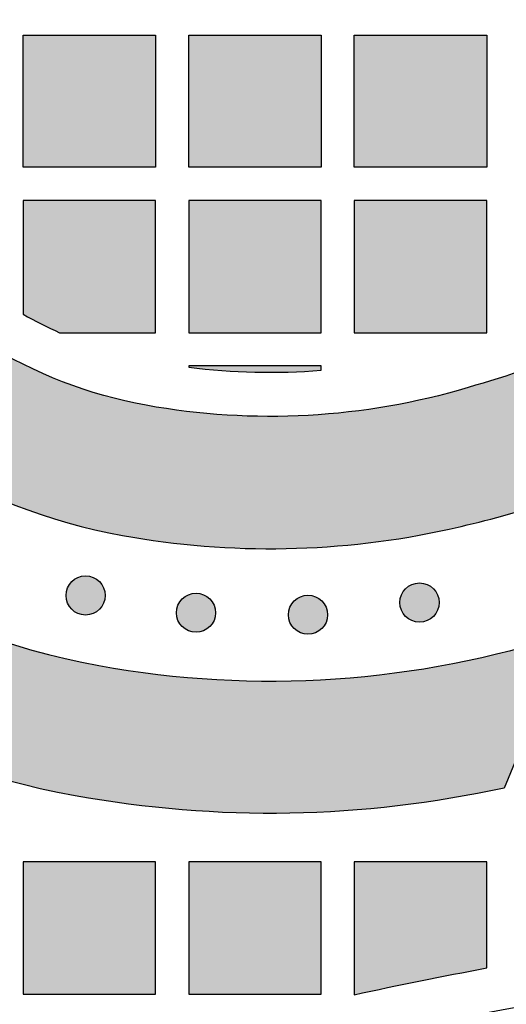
# Model space of a CAD drawing. Header units: millimetres. Extents: x -3873 to -97, y 912 to 4165.
# Tile 365 of 725: x -3447 to -3403, y 1863 to 1953. Entities that reach past the tile are written whole.
import ezdxf

# ---------------------------------------------------------------- set-up
doc = ezdxf.new("R2010")
doc.units = ezdxf.units.MM
doc.layers.add('pattern', color=7, linetype='Continuous', true_color=0x000000)

msp = doc.modelspace()

# ---------------------------------------------------------------- hatches: boundary and pattern name
at = {"layer": 'pattern'}
for points in [[(-3470.042, 1962.6), (-3480.963, 1971.251), (-3481.234, 1969.852), (-3481.471, 1968.439), (-3481.672, 1967.014), (-3481.837, 1965.578), (-3481.965, 1964.132), (-3482.056, 1962.678), (-3482.109, 1961.216), (-3482.124, 1959.75), (-3482.1, 1958.279), (-3482.038, 1956.805), (-3481.936, 1955.331), (-3481.795, 1953.858), (-3481.615, 1952.386), (-3481.395, 1950.919), (-3481.136, 1949.456), (-3480.839, 1948.001), (-3480.503, 1946.554), (-3480.128, 1945.117), (-3479.716, 1943.691), (-3479.267, 1942.278), (-3478.781, 1940.88), (-3478.259, 1939.498), (-3477.702, 1938.132), (-3477.11, 1936.785), (-3476.485, 1935.458), (-3475.828, 1934.152), (-3475.139, 1932.868), (-3474.42, 1931.607), (-3473.671, 1930.37), (-3472.894, 1929.159), (-3472.09, 1927.973), (-3471.26, 1926.814), (-3470.516, 1925.827), (-3469.745, 1924.852), (-3468.949, 1923.892), (-3468.128, 1922.947), (-3467.282, 1922.019), (-3466.412, 1921.108), (-3465.518, 1920.216), (-3464.601, 1919.342), (-3463.661, 1918.489), (-3462.699, 1917.657), (-3461.716, 1916.846), (-3460.713, 1916.058), (-3459.689, 1915.293), (-3458.647, 1914.552), (-3457.587, 1913.836), (-3456.51, 1913.145), (-3455.417, 1912.481), (-3454.308, 1911.842), (-3453.185, 1911.231), (-3452.049, 1910.648), (-3450.9, 1910.092), (-3449.74, 1909.565), (-3448.57, 1909.066), (-3447.391, 1908.596), (-3446.203, 1908.155), (-3445.009, 1907.744), (-3443.809, 1907.362), (-3442.603, 1907.009), (-3441.394, 1906.686), (-3440.182, 1906.392), (-3438.968, 1906.127), (-3437.754, 1905.892), (-3435.927, 1905.583), (-3434.088, 1905.319), (-3432.241, 1905.1), (-3430.385, 1904.928), (-3428.524, 1904.801), (-3426.658, 1904.721), (-3424.79, 1904.687), (-3422.92, 1904.7), (-3421.052, 1904.76), (-3419.186, 1904.867), (-3417.325, 1905.02), (-3415.47, 1905.219), (-3413.623, 1905.464), (-3411.785, 1905.754), (-3409.958, 1906.09), (-3408.145, 1906.47), (-3405.991, 1906.973), (-3403.847, 1907.523), (-3401.714, 1908.12), (-3399.595, 1908.762), (-3397.489, 1909.45), (-3395.4, 1910.182), (-3393.327, 1910.96), (-3391.273, 1911.781), (-3384.967, 1927.022), (-3390.254, 1924.87), (-3395.601, 1922.865), (-3401.002, 1921.008), (-3406.449, 1919.302), (-3408.209, 1918.805), (-3409.987, 1918.358), (-3411.782, 1917.963), (-3413.592, 1917.62), (-3415.415, 1917.33), (-3417.248, 1917.093), (-3419.088, 1916.91), (-3420.934, 1916.781), (-3422.783, 1916.706), (-3424.632, 1916.687), (-3426.48, 1916.721), (-3428.323, 1916.81), (-3430.16, 1916.953), (-3431.988, 1917.149), (-3433.804, 1917.398), (-3435.607, 1917.698), (-3436.549, 1917.881), (-3437.491, 1918.086), (-3438.431, 1918.314), (-3439.369, 1918.565), (-3440.303, 1918.838), (-3441.234, 1919.135), (-3442.161, 1919.454), (-3443.082, 1919.796), (-3443.996, 1920.16), (-3444.904, 1920.547), (-3445.803, 1920.956), (-3446.694, 1921.387), (-3447.575, 1921.839), (-3448.446, 1922.313), (-3449.306, 1922.808), (-3450.154, 1923.324), (-3450.99, 1923.86), (-3451.812, 1924.415), (-3452.62, 1924.989), (-3453.414, 1925.583), (-3454.192, 1926.194), (-3454.954, 1926.823), (-3455.7, 1927.468), (-3456.429, 1928.13), (-3457.14, 1928.807), (-3457.834, 1929.5), (-3458.509, 1930.206), (-3459.165, 1930.926), (-3459.802, 1931.659), (-3460.419, 1932.403), (-3461.017, 1933.159), (-3461.594, 1933.925), (-3462.14, 1934.685), (-3462.672, 1935.459), (-3463.189, 1936.247), (-3463.691, 1937.048), (-3464.176, 1937.862), (-3464.645, 1938.689), (-3465.097, 1939.527), (-3465.532, 1940.377), (-3465.948, 1941.238), (-3466.347, 1942.109), (-3466.727, 1942.99), (-3467.088, 1943.881), (-3467.43, 1944.779), (-3467.752, 1945.686), (-3468.054, 1946.6), (-3468.336, 1947.521), (-3468.598, 1948.447), (-3468.84, 1949.379), (-3469.061, 1950.316), (-3469.261, 1951.256), (-3469.44, 1952.2), (-3469.599, 1953.146), (-3469.736, 1954.095), (-3469.853, 1955.044), (-3469.949, 1955.994), (-3470.024, 1956.943), (-3470.078, 1957.892), (-3470.111, 1958.839), (-3470.124, 1959.785), (-3470.117, 1960.727), (-3470.09, 1961.666)], [(-3505.267, 1950.716), (-3505.077, 1951.372), (-3504.875, 1952.027), (-3504.661, 1952.679), (-3504.434, 1953.329), (-3504.194, 1953.975), (-3503.942, 1954.618), (-3503.678, 1955.258), (-3503.402, 1955.893), (-3503.113, 1956.525), (-3502.812, 1957.151), (-3502.499, 1957.772), (-3502.175, 1958.388), (-3501.838, 1958.999), (-3501.49, 1959.603), (-3501.131, 1960.2), (-3500.761, 1960.791), (-3500.379, 1961.375), (-3499.987, 1961.952), (-3499.584, 1962.521), (-3499.171, 1963.082), (-3498.748, 1963.635), (-3498.315, 1964.179), (-3497.872, 1964.714), (-3497.42, 1965.241), (-3496.958, 1965.758), (-3496.488, 1966.266), (-3496.01, 1966.764), (-3495.523, 1967.253), (-3495.028, 1967.731), (-3494.526, 1968.199), (-3494.017, 1968.657), (-3493.5, 1969.104), (-3493.697, 1967.519), (-3493.858, 1965.924), (-3493.982, 1964.319), (-3494.067, 1962.705), (-3494.114, 1961.084), (-3494.123, 1959.457), (-3494.092, 1957.826), (-3494.022, 1956.192), (-3493.912, 1954.556), (-3493.763, 1952.919), (-3493.573, 1951.284), (-3493.344, 1949.652), (-3493.074, 1948.024), (-3492.765, 1946.401), (-3492.416, 1944.785), (-3492.028, 1943.178), (-3491.6, 1941.581), (-3491.134, 1939.995), (-3490.63, 1938.422), (-3490.089, 1936.863), (-3489.51, 1935.32), (-3488.895, 1933.793), (-3488.244, 1932.284), (-3487.558, 1930.795), (-3486.838, 1929.326), (-3486.085, 1927.878), (-3485.3, 1926.453), (-3484.484, 1925.052), (-3483.637, 1923.676), (-3482.761, 1922.325), (-3481.857, 1921.001), (-3480.927, 1919.704), (-3480.015, 1918.494), (-3479.072, 1917.301), (-3478.097, 1916.125), (-3477.091, 1914.969), (-3476.056, 1913.832), (-3474.99, 1912.717), (-3473.895, 1911.624), (-3472.772, 1910.555), (-3471.621, 1909.51), (-3470.444, 1908.49), (-3469.24, 1907.498), (-3468.012, 1906.533), (-3466.759, 1905.596), (-3465.483, 1904.689), (-3464.185, 1903.813), (-3462.866, 1902.967), (-3461.527, 1902.153), (-3460.17, 1901.371), (-3458.795, 1900.623), (-3457.403, 1899.909), (-3455.997, 1899.228), (-3454.577, 1898.582), (-3453.144, 1897.972), (-3451.7, 1897.396), (-3450.246, 1896.857), (-3448.784, 1896.353), (-3447.314, 1895.885), (-3445.838, 1895.453), (-3444.357, 1895.057), (-3442.873, 1894.697), (-3441.387, 1894.373), (-3439.9, 1894.085), (-3437.269, 1893.649), (-3434.616, 1893.292), (-3431.946, 1893.016), (-3429.262, 1892.823), (-3426.568, 1892.714), (-3423.868, 1892.688), (-3421.166, 1892.746), (-3418.466, 1892.888), (-3415.771, 1893.114), (-3413.087, 1893.424), (-3410.415, 1893.817), (-3407.761, 1894.292), (-3405.129, 1894.849), (-3402.521, 1895.485), (-3399.941, 1896.199), (-3397.393, 1896.989), (-3403.187, 1882.986), (-3405.569, 1882.494), (-3407.967, 1882.059), (-3410.379, 1881.683), (-3412.804, 1881.367), (-3415.239, 1881.11), (-3417.682, 1880.913), (-3420.13, 1880.778), (-3422.582, 1880.702), (-3425.035, 1880.688), (-3427.486, 1880.735), (-3429.935, 1880.842), (-3432.377, 1881.01), (-3434.812, 1881.238), (-3437.236, 1881.526), (-3439.649, 1881.873), (-3442.046, 1882.279), (-3443.481, 1882.554), (-3444.918, 1882.857), (-3446.358, 1883.19), (-3447.8, 1883.553), (-3449.243, 1883.945), (-3450.685, 1884.367), (-3452.127, 1884.82), (-3453.567, 1885.304), (-3455.004, 1885.818), (-3456.438, 1886.363), (-3457.867, 1886.939), (-3459.29, 1887.546), (-3460.707, 1888.184), (-3462.116, 1888.853), (-3463.517, 1889.553), (-3464.909, 1890.284), (-3466.289, 1891.046), (-3467.659, 1891.838), (-3469.016, 1892.66), (-3470.36, 1893.513), (-3471.689, 1894.395), (-3473.003, 1895.306), (-3474.301, 1896.247), (-3475.581, 1897.216), (-3476.843, 1898.213), (-3478.086, 1899.238), (-3479.309, 1900.289), (-3480.511, 1901.368), (-3481.692, 1902.472), (-3482.85, 1903.601), (-3483.984, 1904.754), (-3485.095, 1905.931), (-3486.18, 1907.132), (-3487.24, 1908.354), (-3488.274, 1909.597), (-3489.281, 1910.862), (-3490.261, 1912.145), (-3491.213, 1913.448), (-3492.136, 1914.768), (-3493.03, 1916.105), (-3493.895, 1917.458), (-3494.73, 1918.826), (-3495.534, 1920.208), (-3496.309, 1921.603), (-3497.052, 1923.01), (-3497.764, 1924.428), (-3498.446, 1925.855), (-3499.096, 1927.292), (-3499.714, 1928.737), (-3500.301, 1930.189), (-3500.856, 1931.647), (-3501.38, 1933.11), (-3501.873, 1934.577), (-3502.334, 1936.047), (-3502.764, 1937.519), (-3503.163, 1938.993), (-3503.531, 1940.466), (-3503.868, 1941.939), (-3504.175, 1943.411), (-3504.452, 1944.88), (-3504.699, 1946.346), (-3504.917, 1947.808), (-3505.106, 1949.265)], [(-3446.754, 1951.278), (-3434.754, 1951.278), (-3434.754, 1939.279), (-3446.754, 1939.279)], [(-3431.754, 1951.278), (-3419.754, 1951.278), (-3419.754, 1939.279), (-3431.754, 1939.279)], [(-3416.754, 1951.278), (-3404.754, 1951.278), (-3404.754, 1939.279), (-3416.754, 1939.279)], [(-3446.754, 1925.952), (-3445.944, 1925.503), (-3445.124, 1925.074), (-3444.293, 1924.666), (-3443.452, 1924.279), (-3434.754, 1924.279), (-3434.754, 1936.278), (-3446.754, 1936.278)], [(-3431.754, 1936.278), (-3431.754, 1924.279), (-3419.754, 1924.279), (-3419.754, 1936.278)], [(-3416.754, 1936.278), (-3416.754, 1924.279), (-3404.754, 1924.279), (-3404.754, 1936.278)], [(-3431.754, 1921.15), (-3430.262, 1920.981), (-3428.765, 1920.85), (-3427.265, 1920.757), (-3425.761, 1920.702), (-3424.257, 1920.686), (-3422.754, 1920.709), (-3421.252, 1920.769), (-3419.754, 1920.868), (-3419.754, 1921.278), (-3431.754, 1921.278)], [(-3439.846, 1901.702), (-3439.874, 1901.73), (-3439.903, 1901.757), (-3439.933, 1901.784), (-3439.964, 1901.81), (-3439.996, 1901.836), (-3440.028, 1901.861), (-3440.061, 1901.886), (-3440.096, 1901.91), (-3440.13, 1901.933), (-3440.166, 1901.956), (-3440.203, 1901.978), (-3440.24, 1901.999), (-3440.278, 1902.02), (-3440.317, 1902.039), (-3440.356, 1902.058), (-3440.396, 1902.076), (-3440.437, 1902.093), (-3440.478, 1902.109), (-3440.52, 1902.124), (-3440.563, 1902.138), (-3440.606, 1902.152), (-3440.649, 1902.164), (-3440.693, 1902.175), (-3440.737, 1902.184), (-3440.782, 1902.193), (-3440.827, 1902.201), (-3440.872, 1902.207), (-3440.918, 1902.213), (-3440.963, 1902.217), (-3441.009, 1902.22), (-3441.055, 1902.221), (-3441.101, 1902.222), (-3441.147, 1902.221), (-3441.193, 1902.22), (-3441.239, 1902.217), (-3441.284, 1902.213), (-3441.33, 1902.207), (-3441.375, 1902.201), (-3441.42, 1902.193), (-3441.464, 1902.184), (-3441.509, 1902.175), (-3441.553, 1902.164), (-3441.596, 1902.152), (-3441.639, 1902.138), (-3441.682, 1902.124), (-3441.724, 1902.109), (-3441.765, 1902.093), (-3441.806, 1902.076), (-3441.846, 1902.058), (-3441.885, 1902.039), (-3441.924, 1902.02), (-3441.962, 1901.999), (-3441.999, 1901.978), (-3442.036, 1901.956), (-3442.071, 1901.933), (-3442.106, 1901.91), (-3442.14, 1901.886), (-3442.174, 1901.861), (-3442.206, 1901.836), (-3442.238, 1901.81), (-3442.268, 1901.784), (-3442.298, 1901.757), (-3442.327, 1901.73), (-3442.356, 1901.702), (-3442.383, 1901.674), (-3442.41, 1901.645), (-3442.437, 1901.615), (-3442.463, 1901.585), (-3442.489, 1901.553), (-3442.514, 1901.521), (-3442.539, 1901.487), (-3442.563, 1901.453), (-3442.586, 1901.418), (-3442.609, 1901.382), (-3442.631, 1901.346), (-3442.652, 1901.309), (-3442.673, 1901.271), (-3442.692, 1901.232), (-3442.711, 1901.193), (-3442.729, 1901.152), (-3442.746, 1901.112), (-3442.762, 1901.07), (-3442.778, 1901.028), (-3442.792, 1900.986), (-3442.805, 1900.943), (-3442.817, 1900.9), (-3442.828, 1900.856), (-3442.838, 1900.811), (-3442.846, 1900.767), (-3442.854, 1900.722), (-3442.86, 1900.676), (-3442.866, 1900.631), (-3442.87, 1900.585), (-3442.873, 1900.54), (-3442.875, 1900.494), (-3442.875, 1900.448), (-3442.875, 1900.402), (-3442.873, 1900.356), (-3442.87, 1900.31), (-3442.866, 1900.265), (-3442.86, 1900.219), (-3442.854, 1900.174), (-3442.846, 1900.129), (-3442.838, 1900.084), (-3442.828, 1900.04), (-3442.817, 1899.996), (-3442.805, 1899.953), (-3442.792, 1899.91), (-3442.778, 1899.867), (-3442.762, 1899.825), (-3442.746, 1899.784), (-3442.729, 1899.743), (-3442.711, 1899.703), (-3442.692, 1899.664), (-3442.673, 1899.625), (-3442.652, 1899.587), (-3442.631, 1899.55), (-3442.609, 1899.513), (-3442.586, 1899.477), (-3442.563, 1899.442), (-3442.539, 1899.408), (-3442.514, 1899.375), (-3442.489, 1899.343), (-3442.463, 1899.311), (-3442.437, 1899.28), (-3442.41, 1899.25), (-3442.383, 1899.221), (-3442.356, 1899.193), (-3442.327, 1899.166), (-3442.298, 1899.138), (-3442.268, 1899.112), (-3442.238, 1899.085), (-3442.206, 1899.06), (-3442.174, 1899.034), (-3442.14, 1899.01), (-3442.106, 1898.986), (-3442.071, 1898.962), (-3442.036, 1898.94), (-3441.999, 1898.918), (-3441.962, 1898.896), (-3441.924, 1898.876), (-3441.885, 1898.856), (-3441.846, 1898.837), (-3441.806, 1898.819), (-3441.765, 1898.802), (-3441.724, 1898.786), (-3441.682, 1898.771), (-3441.639, 1898.757), (-3441.596, 1898.744), (-3441.553, 1898.732), (-3441.509, 1898.721), (-3441.464, 1898.711), (-3441.42, 1898.702), (-3441.375, 1898.695), (-3441.33, 1898.688), (-3441.284, 1898.683), (-3441.239, 1898.679), (-3441.193, 1898.676), (-3441.147, 1898.674), (-3441.101, 1898.673), (-3441.055, 1898.674), (-3441.009, 1898.676), (-3440.963, 1898.679), (-3440.918, 1898.683), (-3440.872, 1898.688), (-3440.827, 1898.695), (-3440.782, 1898.702), (-3440.737, 1898.711), (-3440.693, 1898.721), (-3440.649, 1898.732), (-3440.606, 1898.744), (-3440.563, 1898.757), (-3440.52, 1898.771), (-3440.478, 1898.786), (-3440.437, 1898.802), (-3440.396, 1898.819), (-3440.356, 1898.837), (-3440.317, 1898.856), (-3440.278, 1898.876), (-3440.24, 1898.896), (-3440.203, 1898.918), (-3440.166, 1898.94), (-3440.13, 1898.962), (-3440.096, 1898.986), (-3440.061, 1899.01), (-3440.028, 1899.034), (-3439.996, 1899.06), (-3439.964, 1899.085), (-3439.933, 1899.112), (-3439.903, 1899.138), (-3439.874, 1899.166), (-3439.846, 1899.193), (-3439.819, 1899.221), (-3439.792, 1899.25), (-3439.765, 1899.28), (-3439.739, 1899.311), (-3439.713, 1899.343), (-3439.688, 1899.375), (-3439.663, 1899.408), (-3439.639, 1899.442), (-3439.616, 1899.477), (-3439.593, 1899.513), (-3439.571, 1899.55), (-3439.55, 1899.587), (-3439.529, 1899.625), (-3439.509, 1899.664), (-3439.491, 1899.703), (-3439.473, 1899.743), (-3439.456, 1899.784), (-3439.439, 1899.825), (-3439.424, 1899.867), (-3439.41, 1899.91), (-3439.397, 1899.953), (-3439.385, 1899.996), (-3439.374, 1900.04), (-3439.364, 1900.084), (-3439.356, 1900.129), (-3439.348, 1900.174), (-3439.341, 1900.219), (-3439.336, 1900.265), (-3439.332, 1900.31), (-3439.329, 1900.356), (-3439.327, 1900.402), (-3439.327, 1900.448), (-3439.327, 1900.494), (-3439.329, 1900.54), (-3439.332, 1900.585), (-3439.336, 1900.631), (-3439.341, 1900.676), (-3439.348, 1900.722), (-3439.356, 1900.767), (-3439.364, 1900.811), (-3439.374, 1900.856), (-3439.385, 1900.9), (-3439.397, 1900.943), (-3439.41, 1900.986), (-3439.424, 1901.028), (-3439.439, 1901.07), (-3439.456, 1901.112), (-3439.473, 1901.152), (-3439.491, 1901.193), (-3439.509, 1901.232), (-3439.529, 1901.271), (-3439.55, 1901.309), (-3439.571, 1901.346), (-3439.593, 1901.382), (-3439.616, 1901.418), (-3439.639, 1901.453), (-3439.663, 1901.487), (-3439.688, 1901.521), (-3439.713, 1901.553), (-3439.739, 1901.585), (-3439.765, 1901.615), (-3439.792, 1901.645), (-3439.819, 1901.674)], [(-3409.591, 1901.06), (-3409.619, 1901.088), (-3409.648, 1901.115), (-3409.678, 1901.142), (-3409.709, 1901.168), (-3409.741, 1901.194), (-3409.773, 1901.219), (-3409.806, 1901.243), (-3409.84, 1901.267), (-3409.875, 1901.291), (-3409.911, 1901.314), (-3409.948, 1901.336), (-3409.985, 1901.357), (-3410.023, 1901.377), (-3410.062, 1901.397), (-3410.101, 1901.416), (-3410.141, 1901.434), (-3410.182, 1901.451), (-3410.223, 1901.467), (-3410.265, 1901.482), (-3410.308, 1901.496), (-3410.351, 1901.509), (-3410.394, 1901.521), (-3410.438, 1901.532), (-3410.482, 1901.542), (-3410.527, 1901.551), (-3410.572, 1901.559), (-3410.617, 1901.565), (-3410.663, 1901.57), (-3410.708, 1901.574), (-3410.754, 1901.577), (-3410.8, 1901.579), (-3410.846, 1901.58), (-3410.892, 1901.579), (-3410.938, 1901.577), (-3410.983, 1901.574), (-3411.029, 1901.57), (-3411.075, 1901.565), (-3411.12, 1901.559), (-3411.165, 1901.551), (-3411.209, 1901.542), (-3411.254, 1901.532), (-3411.298, 1901.521), (-3411.341, 1901.509), (-3411.384, 1901.496), (-3411.427, 1901.482), (-3411.468, 1901.467), (-3411.51, 1901.451), (-3411.551, 1901.434), (-3411.591, 1901.416), (-3411.63, 1901.397), (-3411.669, 1901.377), (-3411.707, 1901.357), (-3411.744, 1901.336), (-3411.781, 1901.314), (-3411.816, 1901.291), (-3411.851, 1901.267), (-3411.885, 1901.243), (-3411.919, 1901.219), (-3411.951, 1901.194), (-3411.983, 1901.168), (-3412.013, 1901.142), (-3412.043, 1901.115), (-3412.072, 1901.088), (-3412.1, 1901.06), (-3412.128, 1901.032), (-3412.155, 1901.003), (-3412.182, 1900.973), (-3412.208, 1900.942), (-3412.234, 1900.911), (-3412.259, 1900.878), (-3412.284, 1900.845), (-3412.308, 1900.811), (-3412.331, 1900.776), (-3412.354, 1900.74), (-3412.376, 1900.704), (-3412.397, 1900.666), (-3412.418, 1900.628), (-3412.437, 1900.59), (-3412.456, 1900.55), (-3412.474, 1900.51), (-3412.491, 1900.469), (-3412.507, 1900.428), (-3412.522, 1900.386), (-3412.537, 1900.344), (-3412.55, 1900.301), (-3412.562, 1900.257), (-3412.573, 1900.213), (-3412.582, 1900.169), (-3412.591, 1900.124), (-3412.599, 1900.079), (-3412.605, 1900.034), (-3412.611, 1899.989), (-3412.615, 1899.943), (-3412.618, 1899.897), (-3412.62, 1899.851), (-3412.62, 1899.806), (-3412.62, 1899.76), (-3412.618, 1899.714), (-3412.615, 1899.668), (-3412.611, 1899.622), (-3412.605, 1899.577), (-3412.599, 1899.532), (-3412.591, 1899.487), (-3412.582, 1899.442), (-3412.573, 1899.398), (-3412.562, 1899.354), (-3412.55, 1899.31), (-3412.537, 1899.267), (-3412.522, 1899.225), (-3412.507, 1899.183), (-3412.491, 1899.142), (-3412.474, 1899.101), (-3412.456, 1899.061), (-3412.437, 1899.021), (-3412.418, 1898.983), (-3412.397, 1898.945), (-3412.376, 1898.907), (-3412.354, 1898.871), (-3412.331, 1898.835), (-3412.308, 1898.8), (-3412.284, 1898.766), (-3412.259, 1898.733), (-3412.234, 1898.7), (-3412.208, 1898.669), (-3412.182, 1898.638), (-3412.155, 1898.608), (-3412.128, 1898.579), (-3412.1, 1898.551), (-3412.072, 1898.523), (-3412.043, 1898.496), (-3412.013, 1898.469), (-3411.983, 1898.443), (-3411.951, 1898.417), (-3411.919, 1898.392), (-3411.885, 1898.368), (-3411.851, 1898.344), (-3411.816, 1898.32), (-3411.781, 1898.297), (-3411.744, 1898.275), (-3411.707, 1898.254), (-3411.669, 1898.234), (-3411.63, 1898.214), (-3411.591, 1898.195), (-3411.551, 1898.177), (-3411.51, 1898.16), (-3411.468, 1898.144), (-3411.427, 1898.129), (-3411.384, 1898.115), (-3411.341, 1898.102), (-3411.298, 1898.09), (-3411.254, 1898.079), (-3411.209, 1898.069), (-3411.165, 1898.06), (-3411.12, 1898.052), (-3411.075, 1898.046), (-3411.029, 1898.041), (-3410.983, 1898.037), (-3410.938, 1898.034), (-3410.892, 1898.032), (-3410.846, 1898.031), (-3410.8, 1898.032), (-3410.754, 1898.034), (-3410.708, 1898.037), (-3410.663, 1898.041), (-3410.617, 1898.046), (-3410.572, 1898.052), (-3410.527, 1898.06), (-3410.482, 1898.069), (-3410.438, 1898.079), (-3410.394, 1898.09), (-3410.351, 1898.102), (-3410.308, 1898.115), (-3410.265, 1898.129), (-3410.223, 1898.144), (-3410.182, 1898.16), (-3410.141, 1898.177), (-3410.101, 1898.195), (-3410.062, 1898.214), (-3410.023, 1898.234), (-3409.985, 1898.254), (-3409.948, 1898.275), (-3409.911, 1898.297), (-3409.875, 1898.32), (-3409.84, 1898.344), (-3409.806, 1898.368), (-3409.773, 1898.392), (-3409.741, 1898.417), (-3409.709, 1898.443), (-3409.678, 1898.469), (-3409.648, 1898.496), (-3409.619, 1898.523), (-3409.591, 1898.551), (-3409.564, 1898.579), (-3409.537, 1898.608), (-3409.51, 1898.638), (-3409.484, 1898.669), (-3409.458, 1898.7), (-3409.433, 1898.733), (-3409.408, 1898.766), (-3409.384, 1898.8), (-3409.36, 1898.835), (-3409.338, 1898.871), (-3409.316, 1898.907), (-3409.294, 1898.945), (-3409.274, 1898.983), (-3409.254, 1899.021), (-3409.235, 1899.061), (-3409.217, 1899.101), (-3409.2, 1899.142), (-3409.184, 1899.183), (-3409.169, 1899.225), (-3409.155, 1899.267), (-3409.142, 1899.31), (-3409.13, 1899.354), (-3409.119, 1899.398), (-3409.109, 1899.442), (-3409.1, 1899.487), (-3409.093, 1899.532), (-3409.086, 1899.577), (-3409.081, 1899.622), (-3409.077, 1899.668), (-3409.074, 1899.714), (-3409.072, 1899.76), (-3409.072, 1899.806), (-3409.072, 1899.851), (-3409.074, 1899.897), (-3409.077, 1899.943), (-3409.081, 1899.989), (-3409.086, 1900.034), (-3409.093, 1900.079), (-3409.1, 1900.124), (-3409.109, 1900.169), (-3409.119, 1900.213), (-3409.13, 1900.257), (-3409.142, 1900.301), (-3409.155, 1900.344), (-3409.169, 1900.386), (-3409.184, 1900.428), (-3409.2, 1900.469), (-3409.217, 1900.51), (-3409.235, 1900.55), (-3409.254, 1900.59), (-3409.274, 1900.628), (-3409.294, 1900.666), (-3409.316, 1900.704), (-3409.338, 1900.74), (-3409.36, 1900.776), (-3409.384, 1900.811), (-3409.408, 1900.845), (-3409.433, 1900.878), (-3409.458, 1900.911), (-3409.484, 1900.942), (-3409.51, 1900.973), (-3409.537, 1901.003), (-3409.564, 1901.032)], [(-3429.84, 1900.135), (-3429.868, 1900.162), (-3429.897, 1900.189), (-3429.927, 1900.216), (-3429.958, 1900.242), (-3429.989, 1900.268), (-3430.022, 1900.293), (-3430.055, 1900.318), (-3430.089, 1900.342), (-3430.124, 1900.365), (-3430.16, 1900.388), (-3430.196, 1900.41), (-3430.234, 1900.431), (-3430.272, 1900.452), (-3430.31, 1900.472), (-3430.35, 1900.49), (-3430.39, 1900.508), (-3430.431, 1900.525), (-3430.472, 1900.541), (-3430.514, 1900.557), (-3430.556, 1900.571), (-3430.599, 1900.584), (-3430.643, 1900.596), (-3430.687, 1900.607), (-3430.731, 1900.617), (-3430.776, 1900.625), (-3430.821, 1900.633), (-3430.866, 1900.639), (-3430.911, 1900.645), (-3430.957, 1900.649), (-3431.003, 1900.652), (-3431.049, 1900.654), (-3431.095, 1900.654), (-3431.141, 1900.654), (-3431.186, 1900.652), (-3431.232, 1900.649), (-3431.278, 1900.645), (-3431.323, 1900.639), (-3431.369, 1900.633), (-3431.414, 1900.625), (-3431.458, 1900.617), (-3431.502, 1900.607), (-3431.546, 1900.596), (-3431.59, 1900.584), (-3431.633, 1900.571), (-3431.675, 1900.557), (-3431.717, 1900.541), (-3431.759, 1900.525), (-3431.799, 1900.508), (-3431.839, 1900.49), (-3431.879, 1900.472), (-3431.918, 1900.452), (-3431.956, 1900.431), (-3431.993, 1900.41), (-3432.029, 1900.388), (-3432.065, 1900.365), (-3432.1, 1900.342), (-3432.134, 1900.318), (-3432.167, 1900.293), (-3432.2, 1900.268), (-3432.231, 1900.242), (-3432.262, 1900.216), (-3432.292, 1900.189), (-3432.321, 1900.162), (-3432.349, 1900.135), (-3432.377, 1900.106), (-3432.404, 1900.077), (-3432.431, 1900.048), (-3432.457, 1900.017), (-3432.483, 1899.985), (-3432.508, 1899.953), (-3432.533, 1899.919), (-3432.557, 1899.885), (-3432.58, 1899.85), (-3432.603, 1899.815), (-3432.625, 1899.778), (-3432.646, 1899.741), (-3432.667, 1899.703), (-3432.686, 1899.664), (-3432.705, 1899.625), (-3432.723, 1899.585), (-3432.74, 1899.544), (-3432.756, 1899.503), (-3432.771, 1899.461), (-3432.785, 1899.418), (-3432.798, 1899.375), (-3432.81, 1899.332), (-3432.821, 1899.288), (-3432.831, 1899.244), (-3432.84, 1899.199), (-3432.848, 1899.154), (-3432.854, 1899.109), (-3432.859, 1899.063), (-3432.864, 1899.018), (-3432.867, 1898.972), (-3432.868, 1898.926), (-3432.869, 1898.88), (-3432.868, 1898.834), (-3432.867, 1898.788), (-3432.864, 1898.742), (-3432.859, 1898.697), (-3432.854, 1898.651), (-3432.848, 1898.606), (-3432.84, 1898.561), (-3432.831, 1898.516), (-3432.821, 1898.472), (-3432.81, 1898.428), (-3432.798, 1898.385), (-3432.785, 1898.342), (-3432.771, 1898.299), (-3432.756, 1898.257), (-3432.74, 1898.216), (-3432.723, 1898.175), (-3432.705, 1898.135), (-3432.686, 1898.096), (-3432.667, 1898.057), (-3432.646, 1898.019), (-3432.625, 1897.982), (-3432.603, 1897.945), (-3432.58, 1897.91), (-3432.557, 1897.875), (-3432.533, 1897.841), (-3432.508, 1897.807), (-3432.483, 1897.775), (-3432.457, 1897.743), (-3432.431, 1897.712), (-3432.404, 1897.683), (-3432.377, 1897.654), (-3432.349, 1897.625), (-3432.321, 1897.598), (-3432.292, 1897.571), (-3432.262, 1897.544), (-3432.231, 1897.518), (-3432.2, 1897.492), (-3432.167, 1897.467), (-3432.134, 1897.442), (-3432.1, 1897.418), (-3432.065, 1897.395), (-3432.029, 1897.372), (-3431.993, 1897.35), (-3431.956, 1897.329), (-3431.918, 1897.308), (-3431.879, 1897.288), (-3431.839, 1897.27), (-3431.799, 1897.252), (-3431.759, 1897.235), (-3431.717, 1897.219), (-3431.675, 1897.203), (-3431.633, 1897.189), (-3431.59, 1897.176), (-3431.546, 1897.164), (-3431.502, 1897.153), (-3431.458, 1897.143), (-3431.414, 1897.135), (-3431.369, 1897.127), (-3431.323, 1897.12), (-3431.278, 1897.115), (-3431.232, 1897.111), (-3431.186, 1897.108), (-3431.141, 1897.106), (-3431.095, 1897.106), (-3431.049, 1897.106), (-3431.003, 1897.108), (-3430.957, 1897.111), (-3430.911, 1897.115), (-3430.866, 1897.12), (-3430.821, 1897.127), (-3430.776, 1897.135), (-3430.731, 1897.143), (-3430.687, 1897.153), (-3430.643, 1897.164), (-3430.599, 1897.176), (-3430.556, 1897.189), (-3430.514, 1897.203), (-3430.472, 1897.219), (-3430.431, 1897.235), (-3430.39, 1897.252), (-3430.35, 1897.27), (-3430.31, 1897.288), (-3430.272, 1897.308), (-3430.234, 1897.329), (-3430.196, 1897.35), (-3430.16, 1897.372), (-3430.124, 1897.395), (-3430.089, 1897.418), (-3430.055, 1897.442), (-3430.022, 1897.467), (-3429.989, 1897.492), (-3429.958, 1897.518), (-3429.927, 1897.544), (-3429.897, 1897.571), (-3429.868, 1897.598), (-3429.84, 1897.625), (-3429.812, 1897.654), (-3429.785, 1897.683), (-3429.759, 1897.712), (-3429.732, 1897.743), (-3429.707, 1897.775), (-3429.681, 1897.807), (-3429.657, 1897.841), (-3429.633, 1897.875), (-3429.609, 1897.91), (-3429.587, 1897.945), (-3429.564, 1897.982), (-3429.543, 1898.019), (-3429.523, 1898.057), (-3429.503, 1898.096), (-3429.484, 1898.135), (-3429.466, 1898.175), (-3429.449, 1898.216), (-3429.433, 1898.257), (-3429.418, 1898.299), (-3429.404, 1898.342), (-3429.391, 1898.385), (-3429.379, 1898.428), (-3429.368, 1898.472), (-3429.358, 1898.516), (-3429.349, 1898.561), (-3429.342, 1898.606), (-3429.335, 1898.651), (-3429.33, 1898.697), (-3429.326, 1898.742), (-3429.323, 1898.788), (-3429.321, 1898.834), (-3429.32, 1898.88), (-3429.321, 1898.926), (-3429.323, 1898.972), (-3429.326, 1899.018), (-3429.33, 1899.063), (-3429.335, 1899.109), (-3429.342, 1899.154), (-3429.349, 1899.199), (-3429.358, 1899.244), (-3429.368, 1899.288), (-3429.379, 1899.332), (-3429.391, 1899.375), (-3429.404, 1899.418), (-3429.418, 1899.461), (-3429.433, 1899.503), (-3429.449, 1899.544), (-3429.466, 1899.585), (-3429.484, 1899.625), (-3429.503, 1899.664), (-3429.523, 1899.703), (-3429.543, 1899.741), (-3429.564, 1899.778), (-3429.587, 1899.815), (-3429.609, 1899.85), (-3429.633, 1899.885), (-3429.657, 1899.919), (-3429.681, 1899.953), (-3429.707, 1899.985), (-3429.732, 1900.017), (-3429.759, 1900.048), (-3429.785, 1900.077), (-3429.812, 1900.106)], [(-3419.696, 1899.953), (-3419.725, 1899.981), (-3419.754, 1900.008), (-3419.783, 1900.034), (-3419.814, 1900.061), (-3419.846, 1900.086), (-3419.878, 1900.112), (-3419.911, 1900.136), (-3419.946, 1900.16), (-3419.981, 1900.184), (-3420.016, 1900.207), (-3420.053, 1900.229), (-3420.09, 1900.25), (-3420.128, 1900.27), (-3420.167, 1900.29), (-3420.206, 1900.309), (-3420.246, 1900.327), (-3420.287, 1900.344), (-3420.328, 1900.36), (-3420.37, 1900.375), (-3420.413, 1900.389), (-3420.456, 1900.402), (-3420.499, 1900.414), (-3420.543, 1900.425), (-3420.587, 1900.435), (-3420.632, 1900.444), (-3420.677, 1900.451), (-3420.722, 1900.458), (-3420.768, 1900.463), (-3420.813, 1900.467), (-3420.859, 1900.47), (-3420.905, 1900.472), (-3420.951, 1900.473), (-3420.997, 1900.472), (-3421.043, 1900.47), (-3421.089, 1900.467), (-3421.134, 1900.463), (-3421.18, 1900.458), (-3421.225, 1900.451), (-3421.27, 1900.444), (-3421.315, 1900.435), (-3421.359, 1900.425), (-3421.403, 1900.414), (-3421.446, 1900.402), (-3421.489, 1900.389), (-3421.532, 1900.375), (-3421.574, 1900.36), (-3421.615, 1900.344), (-3421.656, 1900.327), (-3421.696, 1900.309), (-3421.735, 1900.29), (-3421.774, 1900.27), (-3421.812, 1900.25), (-3421.849, 1900.229), (-3421.886, 1900.207), (-3421.921, 1900.184), (-3421.956, 1900.16), (-3421.99, 1900.136), (-3422.024, 1900.112), (-3422.056, 1900.086), (-3422.088, 1900.061), (-3422.119, 1900.034), (-3422.148, 1900.008), (-3422.177, 1899.981), (-3422.206, 1899.953), (-3422.233, 1899.925), (-3422.26, 1899.896), (-3422.287, 1899.866), (-3422.313, 1899.835), (-3422.339, 1899.804), (-3422.364, 1899.771), (-3422.389, 1899.738), (-3422.413, 1899.704), (-3422.436, 1899.669), (-3422.459, 1899.633), (-3422.481, 1899.597), (-3422.502, 1899.559), (-3422.523, 1899.521), (-3422.543, 1899.483), (-3422.561, 1899.443), (-3422.579, 1899.403), (-3422.596, 1899.362), (-3422.612, 1899.321), (-3422.628, 1899.279), (-3422.642, 1899.237), (-3422.655, 1899.194), (-3422.667, 1899.15), (-3422.678, 1899.106), (-3422.688, 1899.062), (-3422.696, 1899.017), (-3422.704, 1898.972), (-3422.71, 1898.927), (-3422.716, 1898.882), (-3422.72, 1898.836), (-3422.723, 1898.79), (-3422.725, 1898.744), (-3422.725, 1898.698), (-3422.725, 1898.652), (-3422.723, 1898.607), (-3422.72, 1898.561), (-3422.716, 1898.515), (-3422.71, 1898.47), (-3422.704, 1898.424), (-3422.696, 1898.379), (-3422.688, 1898.335), (-3422.678, 1898.291), (-3422.667, 1898.247), (-3422.655, 1898.203), (-3422.642, 1898.16), (-3422.628, 1898.118), (-3422.612, 1898.076), (-3422.596, 1898.034), (-3422.579, 1897.994), (-3422.561, 1897.954), (-3422.543, 1897.914), (-3422.523, 1897.875), (-3422.502, 1897.837), (-3422.481, 1897.8), (-3422.459, 1897.764), (-3422.436, 1897.728), (-3422.413, 1897.693), (-3422.389, 1897.659), (-3422.364, 1897.626), (-3422.339, 1897.593), (-3422.313, 1897.562), (-3422.287, 1897.531), (-3422.26, 1897.501), (-3422.233, 1897.472), (-3422.206, 1897.444), (-3422.177, 1897.416), (-3422.148, 1897.389), (-3422.119, 1897.362), (-3422.088, 1897.336), (-3422.056, 1897.31), (-3422.024, 1897.285), (-3421.99, 1897.26), (-3421.956, 1897.236), (-3421.921, 1897.213), (-3421.886, 1897.19), (-3421.849, 1897.168), (-3421.812, 1897.147), (-3421.774, 1897.127), (-3421.735, 1897.107), (-3421.696, 1897.088), (-3421.656, 1897.07), (-3421.615, 1897.053), (-3421.574, 1897.037), (-3421.532, 1897.022), (-3421.489, 1897.008), (-3421.446, 1896.995), (-3421.403, 1896.983), (-3421.359, 1896.972), (-3421.315, 1896.962), (-3421.27, 1896.953), (-3421.225, 1896.945), (-3421.18, 1896.939), (-3421.134, 1896.934), (-3421.089, 1896.929), (-3421.043, 1896.926), (-3420.997, 1896.925), (-3420.951, 1896.924), (-3420.905, 1896.925), (-3420.859, 1896.926), (-3420.813, 1896.929), (-3420.768, 1896.934), (-3420.722, 1896.939), (-3420.677, 1896.945), (-3420.632, 1896.953), (-3420.587, 1896.962), (-3420.543, 1896.972), (-3420.499, 1896.983), (-3420.456, 1896.995), (-3420.413, 1897.008), (-3420.37, 1897.022), (-3420.328, 1897.037), (-3420.287, 1897.053), (-3420.246, 1897.07), (-3420.206, 1897.088), (-3420.167, 1897.107), (-3420.128, 1897.127), (-3420.09, 1897.147), (-3420.053, 1897.168), (-3420.016, 1897.19), (-3419.981, 1897.213), (-3419.946, 1897.236), (-3419.911, 1897.26), (-3419.878, 1897.285), (-3419.846, 1897.31), (-3419.814, 1897.336), (-3419.783, 1897.362), (-3419.754, 1897.389), (-3419.725, 1897.416), (-3419.696, 1897.444), (-3419.669, 1897.472), (-3419.642, 1897.501), (-3419.615, 1897.531), (-3419.589, 1897.562), (-3419.563, 1897.593), (-3419.538, 1897.626), (-3419.513, 1897.659), (-3419.489, 1897.693), (-3419.466, 1897.728), (-3419.443, 1897.764), (-3419.421, 1897.8), (-3419.4, 1897.837), (-3419.379, 1897.875), (-3419.359, 1897.914), (-3419.341, 1897.954), (-3419.323, 1897.994), (-3419.306, 1898.034), (-3419.29, 1898.076), (-3419.274, 1898.118), (-3419.26, 1898.16), (-3419.247, 1898.203), (-3419.235, 1898.247), (-3419.224, 1898.291), (-3419.214, 1898.335), (-3419.206, 1898.379), (-3419.198, 1898.424), (-3419.191, 1898.47), (-3419.186, 1898.515), (-3419.182, 1898.561), (-3419.179, 1898.607), (-3419.177, 1898.652), (-3419.177, 1898.698), (-3419.177, 1898.744), (-3419.179, 1898.79), (-3419.182, 1898.836), (-3419.186, 1898.882), (-3419.191, 1898.927), (-3419.198, 1898.972), (-3419.206, 1899.017), (-3419.214, 1899.062), (-3419.224, 1899.106), (-3419.235, 1899.15), (-3419.247, 1899.194), (-3419.26, 1899.237), (-3419.274, 1899.279), (-3419.29, 1899.321), (-3419.306, 1899.362), (-3419.323, 1899.403), (-3419.341, 1899.443), (-3419.359, 1899.483), (-3419.379, 1899.521), (-3419.4, 1899.559), (-3419.421, 1899.597), (-3419.443, 1899.633), (-3419.466, 1899.669), (-3419.489, 1899.704), (-3419.513, 1899.738), (-3419.538, 1899.771), (-3419.563, 1899.804), (-3419.589, 1899.835), (-3419.615, 1899.866), (-3419.642, 1899.896), (-3419.669, 1899.925)], [(-3434.754, 1876.278), (-3446.754, 1876.278), (-3446.754, 1864.279), (-3434.754, 1864.279)], [(-3419.754, 1876.278), (-3431.754, 1876.278), (-3431.754, 1864.279), (-3419.754, 1864.279)], [(-3416.754, 1864.239), (-3404.754, 1866.665), (-3404.754, 1876.278), (-3416.754, 1876.278)]]:
    msp.add_hatch(color=256, dxfattribs=at).paths.add_polyline_path(points, flags=0)

# ---------------------------------------------------------------- linework, layer by layer
msp.add_line((-3397.393, 1896.989), (-3403.187, 1882.986), dxfattribs=at)
for points in [[(-3446.754, 1951.278), (-3434.754, 1951.278), (-3434.754, 1939.279), (-3446.754, 1939.279)], [(-3431.754, 1951.278), (-3419.754, 1951.278), (-3419.754, 1939.279), (-3431.754, 1939.279)], [(-3416.754, 1951.278), (-3404.754, 1951.278), (-3404.754, 1939.279), (-3416.754, 1939.279)], [(-3431.754, 1936.278), (-3431.754, 1924.279), (-3419.754, 1924.279), (-3419.754, 1936.278)], [(-3416.754, 1936.278), (-3416.754, 1924.279), (-3404.754, 1924.279), (-3404.754, 1936.278)], [(-3434.754, 1876.278), (-3446.754, 1876.278), (-3446.754, 1864.279), (-3434.754, 1864.279)], [(-3419.754, 1876.278), (-3431.754, 1876.278), (-3431.754, 1864.279), (-3419.754, 1864.279)]]:
    msp.add_lwpolyline(points, close=True, dxfattribs=at)
for points in [[(-3443.452, 1924.279), (-3434.754, 1924.279), (-3434.754, 1936.278), (-3446.754, 1936.278), (-3446.754, 1925.952)], [(-3419.754, 1920.868), (-3419.754, 1921.278), (-3431.754, 1921.278), (-3431.754, 1921.15)], [(-3404.754, 1866.665), (-3404.754, 1876.278), (-3416.754, 1876.278), (-3416.754, 1864.239)]]:
    msp.add_lwpolyline(points, dxfattribs=at)
for centre in [(-3441.101, 1900.448), (-3410.846, 1899.806), (-3431.095, 1898.88), (-3420.951, 1898.698)]:
    msp.add_circle(centre, 1.774, dxfattribs=at)
at = {"layer": 'pattern', "extrusion": (0, 0, -1)}
for centre, radius, start, end in [((3428.19, 1958.498), 77.468, 280.30343, 354.23504), ((3428.19, 1958.498), 41.468, 280.30343, 323.66093), ((3465.4, 2117.076), 206.373, 247.06133, 253.40224), ((3424.38, 1979.458), 62.772, 253.40224, 280.30343), ((3424.38, 1979.458), 98.772, 257.61015, 280.30343), ((3328.4, 1458.038), 415.7, 77.72859, 79.41604)]:
    msp.add_arc(centre, radius, start, end, dxfattribs=at)
at = {"layer": 'pattern'}
for centre, radius, start, end in [((-3428.19, 1958.498), 53.468, 216.33907, 259.69657), ((-3428.19, 1958.498), 37.468, 240.30027, 245.96358), ((-3424.38, 1979.458), 58.772, 262.79222, 274.51425), ((-3428.19, 1958.498), 65.468, 216.33907, 259.69657), ((-3430.481, 2006.886), 102.87, 282.54063, 292.40424), ((-3424.38, 1979.458), 74.772, 259.69657, 282.54063), ((-3424.38, 1979.458), 86.772, 259.69657, 288.1199), ((-3328.4, 1458.038), 411.7, 98.7084, 126.16754)]:
    msp.add_arc(centre, radius, start, end, dxfattribs=at)

doc.saveas('drawing.dxf')
